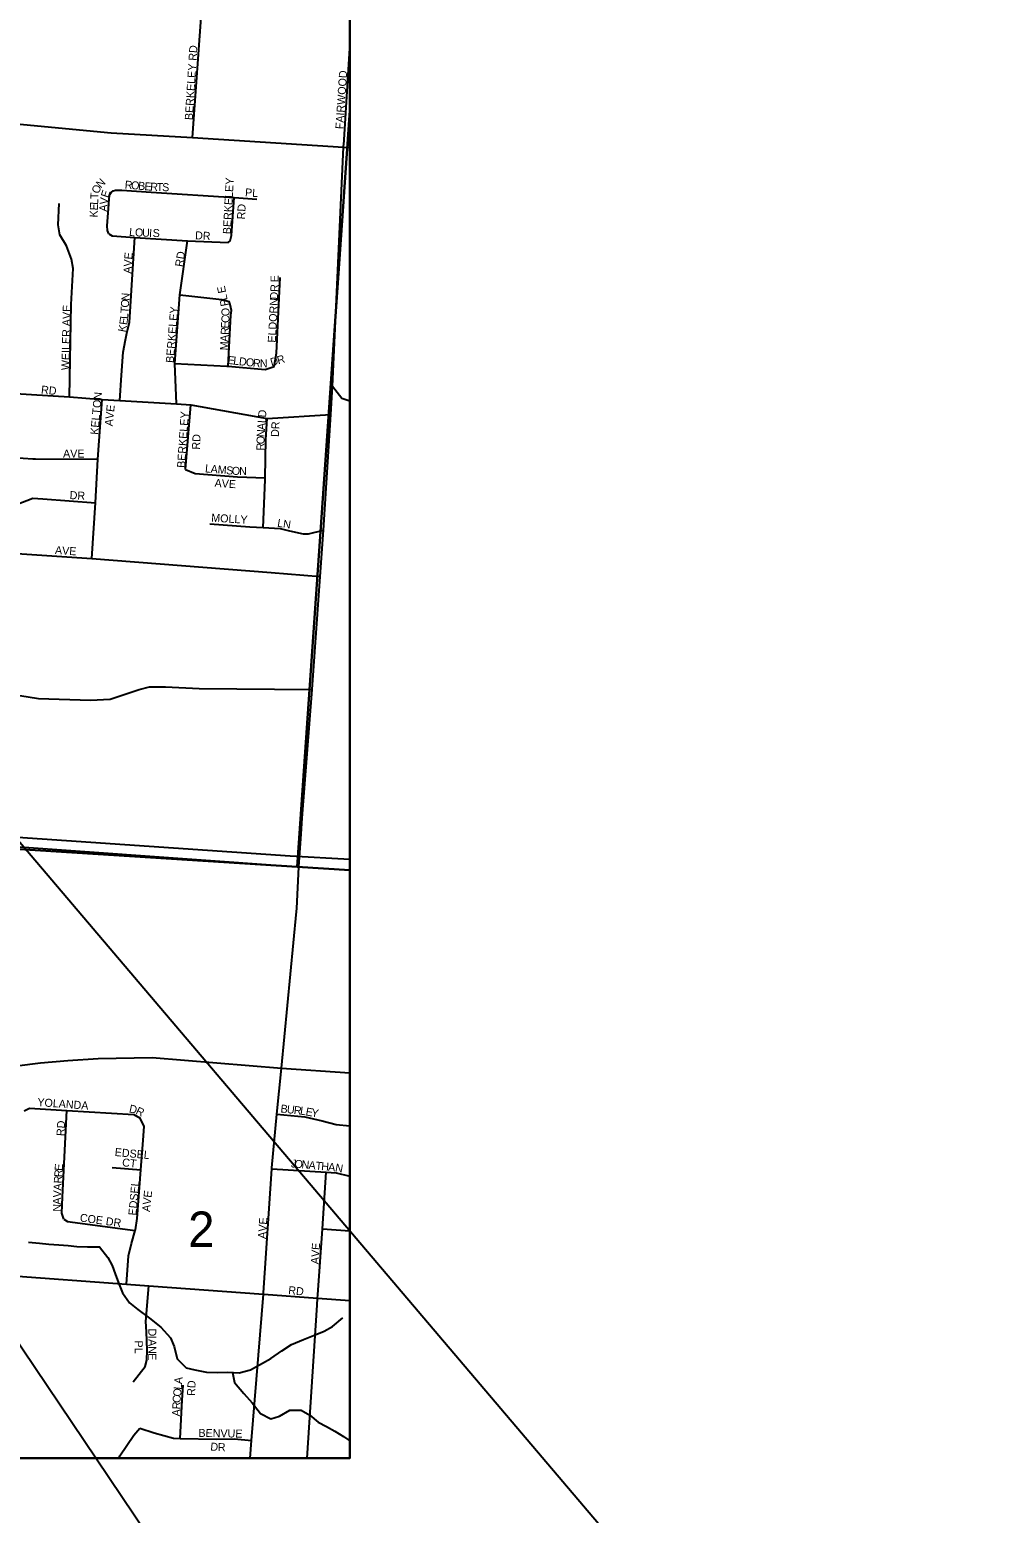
# Model space of a CAD drawing. Extents: x 0 to 34, y -6.2 to 22.
# Drawn here: x 8.697 to 9.835, y 14.325 to 16.081 of the extents above; entities that cross this region are included whole.
import ezdxf

# ---------------------------------------------------------------- set-up
doc = ezdxf.new("R2010")
doc.units = 0
for name, color, linetype in [('GM_X_City_Street', 7, 'Continuous'), ('GM_X_City_Street_Text', 7, 'Continuous'), ('GM_X_Corporation', 7, 'Continuous'), ('GM_X_Minor_River', 7, 'Continuous'), ('GM_X_Rail_Line', 7, 'Continuous'), ('GM_X_Section', 7, 'Continuous'), ('GM_X_Section_Text', 7, 'Continuous'), ('GM_X_State_Route', 7, 'Continuous'), ('SH_Data', 7, 'Continuous')]:
    doc.layers.add(name, color=color, linetype=linetype)

msp = doc.modelspace()

# ---------------------------------------------------------------- linework, layer by layer
at = {"layer": 'GM_X_City_Street'}
for points in [[(8.8895, 15.9534), (8.9007, 16.112)], [(9.0682, 15.9445), (9.0755, 16.0591)], [(8.5686, 15.9805), (8.7932, 15.959), (8.8895, 15.9534), (9.068, 15.9419), (9.0755, 15.9415)], [(9.0179, 15.1291), (9.0192, 15.1479), (9.0311, 15.3002), (9.0402, 15.4338), (9.0442, 15.4888), (9.053, 15.6257), (9.0551, 15.6592), (9.068, 15.9419), (9.0681, 15.9439), (9.0682, 15.9445)], [(8.7437, 15.6465), (8.7459, 15.7557), (8.748, 15.7986), (8.7463, 15.8096), (8.7402, 15.8254), (8.7322, 15.8384), (8.7305, 15.8503), (8.7315, 15.8753)], [(8.7902, 15.8393), (8.7886, 15.8434), (8.7884, 15.8488), (8.7902, 15.8745), (8.7907, 15.8813), (8.7915, 15.886), (8.793, 15.8885), (8.7953, 15.8903), (8.7981, 15.891)], [(8.7981, 15.891), (8.8056, 15.891), (8.8405, 15.8887), (8.9385, 15.8823), (8.9656, 15.8806)], [(8.9316, 15.8291), (8.934, 15.8311), (8.9356, 15.8377), (8.9385, 15.8823)], [(8.7902, 15.8393), (8.7944, 15.837), (8.8212, 15.835), (8.8836, 15.831), (8.9316, 15.8291)], [(8.8034, 15.6424), (8.8055, 15.6721), (8.8073, 15.6994), (8.81, 15.714), (8.8118, 15.7218), (8.8147, 15.735), (8.8196, 15.8101), (8.8212, 15.835)], [(8.8705, 15.6384), (8.8684, 15.6861), (8.8743, 15.7672), (8.8836, 15.831)], [(8.9858, 15.6823), (8.9889, 15.6982), (8.9931, 15.7877)], [(8.8743, 15.7672), (8.9239, 15.7619), (8.9326, 15.7595)], [(8.9316, 15.6827), (8.9345, 15.7431), (8.9354, 15.7488), (8.934, 15.756), (8.9326, 15.7595)], [(8.1897, 15.6855), (8.2522, 15.6697), (8.2536, 15.6696), (8.3292, 15.6655), (8.359, 15.6638), (8.4413, 15.6672), (8.5466, 15.6592), (8.5786, 15.6575), (8.6731, 15.651), (8.7437, 15.6465), (8.7826, 15.6433), (8.8034, 15.6424), (8.8705, 15.6384), (8.8872, 15.637), (8.9776, 15.621), (9.053, 15.6257)], [(8.8684, 15.6861), (8.9301, 15.6828), (8.9316, 15.6827), (8.9752, 15.6791), (8.9858, 15.6823)], [(9.0551, 15.6592), (9.0662, 15.6451), (9.0755, 15.6417)], [(8.7704, 15.4551), (8.7745, 15.5212), (8.7772, 15.5727), (8.7826, 15.6433)], [(8.8811, 15.5605), (8.8872, 15.637)], [(8.9729, 15.4918), (8.9753, 15.5485), (8.9753, 15.5507), (8.976, 15.5959), (8.9776, 15.621)], [(8.5351, 15.5893), (8.5419, 15.5889), (8.6618, 15.5756), (8.6891, 15.5739), (8.7003, 15.5732), (8.7037, 15.5732)], [(8.7037, 15.5732), (8.7772, 15.5727)], [(8.8811, 15.5605), (8.8924, 15.5557), (8.9427, 15.5519), (8.9753, 15.5507)], [(8.5309, 15.5331), (8.5376, 15.5324), (8.551, 15.5316), (8.5593, 15.5296), (8.5679, 15.527), (8.5756, 15.5257), (8.6008, 15.5239), (8.6667, 15.5185), (8.6801, 15.5189), (8.6934, 15.5238), (8.7003, 15.5267), (8.7123, 15.5257), (8.7745, 15.5212)], [(8.9097, 15.4964), (8.957, 15.4927), (8.9729, 15.4918), (8.993, 15.4907), (9.0043, 15.4878), (9.0201, 15.4844), (9.0266, 15.4846), (9.0442, 15.4888)], [(8.5334, 15.4708), (8.7704, 15.4551), (8.9823, 15.4388), (9.0402, 15.4338)], [(8.5238, 15.3195), (8.5536, 15.318), (8.5604, 15.3173), (8.5692, 15.3152), (8.5761, 15.3123), (8.586, 15.3089), (8.5948, 15.3063), (8.6058, 15.3058), (8.707, 15.2895), (8.7685, 15.2877), (8.792, 15.2886), (8.8262, 15.3), (8.8384, 15.3033), (8.8573, 15.3032), (8.8971, 15.3013), (9.0311, 15.3002)], [(8.5118, 15.1232), (8.6075, 15.1193), (9.0153, 15.0903), (9.0755, 15.0865)], [(9.0153, 15.0903), (9.0179, 15.1291)], [(9.0126, 15.0409), (9.0153, 15.0903)], [(8.9574, 14.3902), (8.9591, 14.4114), (8.9733, 14.5845), (8.9734, 14.5861), (8.9832, 14.7328), (8.9833, 14.7341), (8.9893, 14.7974), (8.9945, 14.8518), (9.0124, 15.0376), (9.0126, 15.0409)], [(8.69, 14.8016), (8.6965, 14.8046), (8.7405, 14.8019), (8.8201, 14.7971), (8.8276, 14.7928)], [(8.7371, 14.6734), (8.7349, 14.6802), (8.7356, 14.6996), (8.7405, 14.8019)], [(8.8111, 14.5964), (8.8138, 14.6297), (8.8171, 14.6445), (8.8216, 14.6599), (8.8219, 14.6607), (8.824, 14.674), (8.8283, 14.7316), (8.831, 14.7669), (8.832, 14.7828), (8.8276, 14.7928)], [(8.9893, 14.7974), (9.0222, 14.7945), (9.0426, 14.7896), (9.0592, 14.7852), (9.0755, 14.7838)], [(8.7941, 14.7344), (8.8283, 14.7316)], [(8.9832, 14.7328), (9.0474, 14.7289), (9.0592, 14.7282), (9.0755, 14.7243)], [(9.0369, 14.5715), (9.0374, 14.5797), (9.0377, 14.5838), (9.043, 14.6618), (9.0474, 14.7289)], [(8.7371, 14.6734), (8.7416, 14.6703), (8.8216, 14.6599)], [(9.043, 14.6618), (9.0755, 14.6595)], [(8.4764, 14.6258), (8.672, 14.6067), (8.8111, 14.5964), (8.8376, 14.5944), (8.9733, 14.5845), (8.9736, 14.5844), (9.0374, 14.5797), (9.0755, 14.5768)], [(8.8192, 14.4808), (8.8335, 14.4988), (8.8355, 14.5064), (8.8357, 14.5181), (8.8349, 14.5398), (8.8343, 14.5523), (8.8376, 14.5944)], [(9.025, 14.3902), (9.0369, 14.5715)], [(8.8773, 14.4589), (8.8773, 14.4589), (8.8784, 14.4769)], [(8.8748, 14.4138), (8.8773, 14.4589)], [(8.8026, 14.3902), (8.8032, 14.3933), (8.8198, 14.4177), (8.8272, 14.426)], [(8.8272, 14.426), (8.8438, 14.4204), (8.8668, 14.414), (8.8748, 14.4138), (8.9176, 14.4129), (8.9389, 14.4133), (8.9591, 14.4114)]]:
    msp.add_lwpolyline(points, dxfattribs=at)
at = {"layer": 'GM_X_Corporation'}
msp.add_lwpolyline([(5.4833, 14.3902), (9.0755, 14.3902), (9.0755, 21.1902), (4.181, 21.1902)], dxfattribs=at)
at = {"layer": 'GM_X_Minor_River'}
for points in [[(8.6954, 14.6461), (8.7083, 14.6449), (8.7192, 14.6436), (8.731, 14.6428), (8.7423, 14.6419), (8.7525, 14.6411), (8.765, 14.6406), (8.7794, 14.6405), (8.7891, 14.6279), (8.7943, 14.6184), (8.7977, 14.6085), (8.8017, 14.5978), (8.8065, 14.586), (8.8148, 14.5742), (8.8245, 14.5665), (8.8384, 14.5562), (8.852, 14.5454), (8.8632, 14.5328), (8.8676, 14.5225), (8.8713, 14.5081), (8.8818, 14.4974), (8.892, 14.495), (8.906, 14.4922), (8.9192, 14.4917), (8.931, 14.492), (8.9446, 14.4915), (8.9579, 14.4948), (8.9723, 14.5027), (8.9819, 14.5083), (8.9952, 14.5173), (9.0066, 14.5248), (9.0207, 14.5308), (9.0344, 14.5363), (9.045, 14.5408), (9.0549, 14.5464), (9.0671, 14.5566)], [(8.9365, 14.4918), (8.9392, 14.4798), (8.95, 14.4668), (8.9598, 14.4557), (8.9699, 14.4431), (8.9819, 14.437), (8.9922, 14.4399), (9.0044, 14.447), (9.018, 14.4473), (9.0282, 14.4412), (9.0379, 14.4331), (9.0477, 14.4277), (9.0579, 14.4223), (9.0681, 14.4162), (9.0755, 14.4109)]]:
    msp.add_lwpolyline(points, dxfattribs=at)
at = {"layer": 'GM_X_Rail_Line'}
msp.add_lwpolyline([(9.0755, 15.0988), (9.0049, 15.103), (8.573, 15.1323), (8.5158, 15.1357), (8.4572, 15.1401), (8.3764, 15.146), (8.2742, 15.1521), (8.1569, 15.1599), (8.019, 15.1693), (7.9307, 15.1752), (7.8737, 15.179), (7.747, 15.1872), (7.5724, 15.199)], dxfattribs=at)
at = {"layer": 'GM_X_Section'}
for p, q in [((9.0755, 15.9856), (9.0755, 16.1062)), ((9.0755, 15.0865), (9.0755, 15.9856))]:
    msp.add_line(p, q, dxfattribs=at)
for points in [[(9.0755, 16.1062), (8.5808, 16.1366), (8.5108, 15.1221), (9.0132, 15.0904), (9.0755, 15.9856)], [(9.0755, 15.9856), (9.0132, 15.0904), (9.0755, 15.0865)], [(9.0755, 15.0865), (9.0132, 15.0904), (8.5108, 15.1221), (8.4604, 14.3902)], [(8.4604, 14.3902), (9.0755, 14.3902), (9.0755, 15.0865)]]:
    msp.add_lwpolyline(points, dxfattribs=at)
at = {"layer": 'GM_X_State_Route'}
msp.add_lwpolyline([(8.4038, 14.8434), (8.4072, 14.8428), (8.444, 14.8384), (8.4909, 14.8358), (8.5308, 14.8367), (8.5634, 14.8389), (8.6165, 14.8479), (8.6688, 14.8534), (8.6813, 14.8549), (8.7093, 14.8583), (8.742, 14.8609), (8.7779, 14.8635), (8.8417, 14.8645), (8.9945, 14.8518), (9.0755, 14.8466)], dxfattribs=at)
at = {"layer": 'SH_Data'}
for points in [[(9.0755, 21.1902), (9.0755, 14.3902), (2.2755, 14.3902), (2.2755, 21.1902)], [(9.8345, 13.7654), (6.7618, 17.3841), (9.8345, 12.8156)]]:
    msp.add_lwpolyline(points, close=True, dxfattribs=at)

# ---------------------------------------------------------------- texts
at = {"layer": 'GM_X_City_Street_Text'}
for s, rotation, p in [('BERKELEY RD', 86.3858, (8.8896, 15.9739)), ('FAIRWOOD', 86.1879, (9.0678, 15.9631)), ('O', 65.7134, (8.778, 15.8861)), ('N', 45.7573, (8.7809, 15.893)), ('R', 355.5026, (8.8089, 15.8931)), ('O', 355.5106, (8.8164, 15.8925)), ('B', 355.5026, (8.8247, 15.8918)), ('E', 355.6958, (8.8322, 15.8912)), ('R', 357.046, (8.8391, 15.8907)), ('T', 357.643, (8.8467, 15.8903)), ('S', 357.7175, (8.8533, 15.8901)), ('BERKELEY', 86.8654, (8.9346, 15.8389)), ('PL', 356.4126, (8.9513, 15.8839)), ('E', 87.466, (8.7773, 15.8671)), ('L', 87.48, (8.7776, 15.8737)), ('T', 87.4908, (8.7779, 15.8804)), ('V', 83.9567, (8.7888, 15.8737)), ('E', 71.7983, (8.7896, 15.8815)), ('K', 87.4639, (8.777, 15.8587)), ('A', 85.9751, (8.7882, 15.8655)), ('RD', 86.989, (8.9514, 15.8564)), ('L', 354.5286, (8.814, 15.8372)), ('O', 357.2682, (8.8211, 15.8366)), ('U', 358.2701, (8.8296, 15.8362)), ('I', 358.2511, (8.8379, 15.8359)), ('S', 358.2732, (8.8421, 15.8358)), ('DR', 356.989, (8.8922, 15.8331)), ('V', 87.0699, (8.8174, 15.8005)), ('E', 83.9495, (8.8178, 15.8087)), ('RD', 81.0327, (8.8779, 15.7999)), ('A', 87.0917, (8.817, 15.7922)), ('E', 90, (8.9911, 15.7821)), ('E', 101.61, (8.9292, 15.7702)), ('DR', 86.9884, (8.9903, 15.7614)), ('WEILER AVE', 88.6368, (8.7436, 15.678)), ('T', 86.1773, (8.8135, 15.7452)), ('O', 86.1982, (8.8139, 15.7519)), ('N', 86.1982, (8.8145, 15.7602)), ('BERKELEY', 85.364, (8.8671, 15.6864)), ('L', 101.5949, (8.931, 15.7613)), ('P', 101.3186, (8.9323, 15.7547)), ('ELDORN', 86.9352, (8.9878, 15.7105)), ('E', 82.0766, (8.812, 15.7312)), ('L', 85.9755, (8.813, 15.7385)), ('E', 87.0475, (8.9324, 15.7272)), ('C', 87.0697, (8.9328, 15.7338)), ('O', 91.1421, (8.9332, 15.7421)), ('K', 78.8701, (8.8103, 15.7225)), ('A', 87.0541, (8.9316, 15.7114)), ('R', 87.06, (8.9321, 15.7197)), ('M', 87.0666, (8.9311, 15.7014)), ('E', 353.7865, (8.9306, 15.6856)), ('L', 353.7865, (8.9372, 15.6848)), ('D', 353.7805, (8.9439, 15.6841)), ('O', 353.785, (8.9521, 15.6832)), ('R', 353.7698, (8.9604, 15.6823)), ('N', 0.5337, (8.9691, 15.6814)), ('D', 15.5791, (8.9828, 15.6827)), ('R', 15.724, (8.9908, 15.685)), ('RD', 353.9946, (8.7098, 15.6506)), ('KELTON', 84.9006, (8.7778, 15.6014)), ('AVE', 84.0969, (8.7948, 15.6115)), ('BERKELEY', 86.081, (8.8804, 15.5622)), ('D', 85.9097, (8.9763, 15.6219)), ('A', 85.9097, (8.9752, 15.6069)), ('L', 85.9118, (8.9758, 15.6152)), ('DR', 86.9884, (8.9914, 15.5989)), ('RD', 86.989, (8.898, 15.5839)), ('O', 88.6449, (8.9745, 15.5904)), ('N', 86.2164, (8.9747, 15.5986)), ('AVE', 0, (8.7362, 15.5747)), ('R', 89.9028, (8.9745, 15.583)), ('L', 355.1592, (8.9039, 15.5572)), ('A', 355.1839, (8.9105, 15.5567)), ('M', 355.1683, (8.9188, 15.556)), ('S', 355.1592, (8.9288, 15.5551)), ('O', 356.2323, (8.9356, 15.5545)), ('N', 359.5086, (8.9445, 15.554)), ('AVE', 356.0569, (8.9152, 15.5401)), ('DR', 356.989, (8.7438, 15.5256)), ('MOLLY', 356.4984, (8.9113, 15.4989)), ('L', 350.1424, (8.9891, 15.493)), ('N', 351.7214, (8.996, 15.4918)), ('AVE', 356.0574, (8.7264, 15.4606)), ('YOLANDA', 355.8545, (8.7055, 14.8072)), ('D', 347.6182, (8.8137, 14.7998)), ('R', 334.1952, (8.8213, 14.7982)), ('B', 353.4533, (8.9931, 14.7997)), ('U', 353.4498, (9.0006, 14.7989)), ('R', 353.4292, (9.0088, 14.7979)), ('L', 352.492, (9.0162, 14.7971)), ('E', 349.9762, (9.0227, 14.7962)), ('Y', 349.2474, (9.0293, 14.7951)), ('RD', 86.9884, (8.7378, 14.7714)), ('EDSEL', 354.6832, (8.797, 14.7481)), ('E', 86.255, (8.7356, 14.7302)), ('CT', 353.6518, (8.8057, 14.736)), ('J', 354.7027, (9.0056, 14.7347)), ('O', 354.6809, (9.0097, 14.7343)), ('N', 354.7106, (9.018, 14.7336)), ('A', 354.6809, (9.0263, 14.7328)), ('T', 354.7081, (9.0346, 14.732)), ('H', 354.7106, (9.0413, 14.7314)), ('A', 354.3525, (9.0495, 14.7306)), ('N', 349.6287, (9.0576, 14.7299)), ('R', 86.257, (8.7346, 14.7153)), ('R', 86.2721, (8.7351, 14.7227)), ('EDSEL', 84.6837, (8.8228, 14.6773)), ('V', 87.1791, (8.7337, 14.6987)), ('A', 89.5847, (8.7336, 14.6904)), ('A', 86.2819, (8.7341, 14.7069)), ('AVE', 84.0902, (8.839, 14.6815)), ('N', 89.9344, (8.7336, 14.6821)), ('COE DR', 352.1851, (8.7556, 14.6706)), ('AVE', 86.0569, (8.9761, 14.6497)), ('AVE', 86.0574, (9.0386, 14.6197)), ('RD', 353.9946, (9.0023, 14.5847)), ('D', 269.7595, (8.8371, 14.5438)), ('PL', 270, (8.8211, 14.5296)), ('I', 269.7378, (8.8371, 14.5355)), ('A', 269.7562, (8.8371, 14.5313)), ('N', 269.7562, (8.8371, 14.523)), ('E', 269.7541, (8.837, 14.5146)), ('O', 85.0331, (8.8757, 14.4629)), ('L', 84.9663, (8.8764, 14.4712)), ('A', 84.9441, (8.877, 14.4778)), ('RD', 86.9884, (8.8922, 14.4639)), ('R', 87.4867, (8.8748, 14.448)), ('C', 86.1358, (8.8751, 14.4555)), ('A', 87.4639, (8.8745, 14.4397)), ('BENVUE', 358.9757, (8.8963, 14.4156)), ('D', 354.2633, (8.9101, 14.3996)), ('R', 359.38, (8.9193, 14.3987))]:
    msp.add_text(s, height=0.00947, rotation=rotation, dxfattribs=at).set_placement(p)
at = {"layer": 'GM_X_Section_Text'}
msp.add_text('2', height=0.0419, rotation=0, dxfattribs=at).set_placement((8.8842, 14.6404))

doc.saveas('drawing.dxf')
